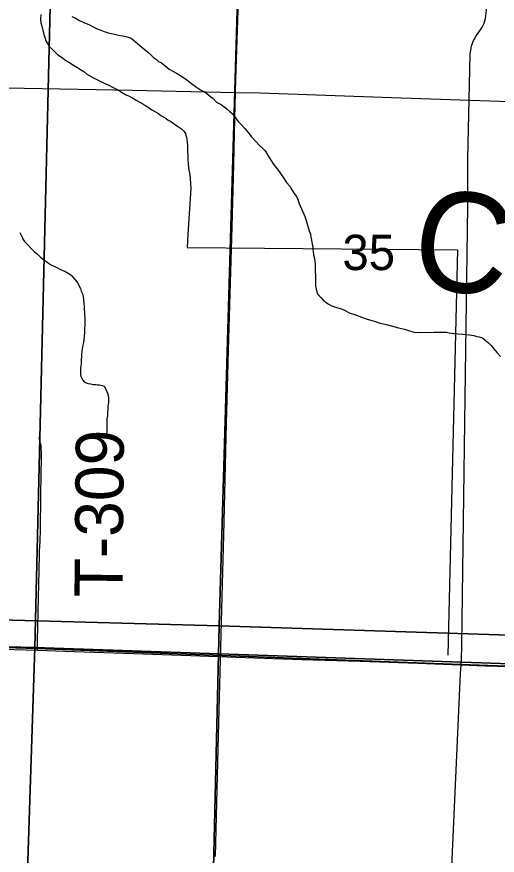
# Model space of a CAD drawing. Extents: x 0 to 68, y 0 to 52.9.
# Drawn here: x 48.093 to 48.693, y 34.94 to 35.989 of the extents above; entities that cross this region are included whole.
import ezdxf

# ---------------------------------------------------------------- set-up
doc = ezdxf.new("R2010")
doc.units = 0
for name, color, linetype in [('Default', 7, 'Continuous'), ('GM_X_Minor_River', 7, 'Continuous'), ('GM_X_Minor_River_Text', 7, 'Continuous'), ('GM_X_State_Route', 7, 'Continuous'), ('GM_X_Township', 7, 'Continuous'), ('GM_X_Township_Road', 7, 'Continuous'), ('GM_X_Township_Road_Text', 7, 'Continuous')]:
    doc.layers.add(name, color=color, linetype=linetype)

msp = doc.modelspace()

# ---------------------------------------------------------------- linework, layer by layer
at = {"layer": 'Default'}
for points in [[(47.0429, 36.5865), (48.3843, 36.5523), (48.3458, 35.227), (47.008, 35.2636)], [(48.3843, 36.5523), (49.6996, 36.5084), (49.6691, 35.1845), (48.3458, 35.227)], [(48.1401, 36.2463), (48.1151, 35.1997), (47.0588, 35.2253), (47.0762, 36.2748)], [(49.1852, 36.2124), (49.1705, 35.1638), (48.1151, 35.1997), (48.1401, 36.2463)], [(47.008, 35.2636), (48.3458, 35.227), (48.3149, 33.9086), (46.979, 33.9387)], [(47.0392, 35.2259), (47.0588, 35.2253), (48.1151, 35.1997), (48.0815, 34.1703), (47.0084, 34.1977)], [(48.3458, 35.227), (49.6691, 35.1845), (49.6321, 33.8651), (48.3149, 33.9086)], [(48.1151, 35.1997), (49.1705, 35.1638), (49.1337, 34.1352), (48.0815, 34.1703)]]:
    msp.add_lwpolyline(points, close=True, dxfattribs=at)
at = {"layer": 'GM_X_Minor_River'}
for points in [[(48.1225, 35.9917), (48.1224, 35.9857), (48.1228, 35.9813), (48.1239, 35.9768), (48.1251, 35.972), (48.1262, 35.968), (48.127, 35.9652), (48.1278, 35.9627), (48.1286, 35.9603), (48.1293, 35.9579), (48.1309, 35.9551), (48.1333, 35.9514), (48.1369, 35.9481), (48.144, 35.9412), (48.148, 35.9384), (48.1524, 35.9351), (48.1576, 35.9318), (48.1636, 35.9281), (48.1684, 35.9252), (48.1724, 35.9228), (48.1764, 35.9203), (48.1804, 35.917), (48.1876, 35.9129), (48.1952, 35.9088), (48.202, 35.9055), (48.2076, 35.903), (48.2124, 35.9005), (48.2164, 35.8985), (48.2196, 35.8968), (48.2236, 35.8944), (48.2284, 35.8915), (48.2332, 35.8894), (48.2372, 35.8874), (48.242, 35.8845), (48.2464, 35.882), (48.2504, 35.8796), (48.254, 35.8775), (48.258, 35.875), (48.2616, 35.8722), (48.266, 35.8697), (48.2696, 35.8676), (48.2728, 35.8652), (48.2764, 35.8631), (48.2796, 35.8615), (48.282, 35.8594), (48.2848, 35.8582), (48.2876, 35.8562), (48.2896, 35.8549), (48.2916, 35.8533), (48.2936, 35.8517), (48.296, 35.85), (48.2984, 35.8484), (48.3016, 35.8455), (48.3035, 35.8427), (48.3039, 35.8407), (48.3047, 35.8383), (48.3051, 35.8354), (48.3058, 35.8318), (48.3062, 35.8282), (48.3061, 35.8242), (48.3064, 35.8101), (48.3071, 35.8045), (48.3078, 35.7968), (48.3089, 35.7916), (48.3093, 35.786), (48.31, 35.7803), (48.3103, 35.7743), (48.3064, 35.7165)], [(48.1614, 35.9889), (48.1659, 35.9869), (48.1709, 35.9839), (48.1764, 35.9814), (48.1835, 35.9788), (48.188, 35.9763), (48.193, 35.9738), (48.1975, 35.9718), (48.202, 35.9702), (48.207, 35.9687), (48.213, 35.9672), (48.2196, 35.9657), (48.2251, 35.9647), (48.2306, 35.9636), (48.2356, 35.9621), (48.2386, 35.9596), (48.2516, 35.9485), (48.2561, 35.945), (48.2601, 35.941), (48.2636, 35.9379), (48.2672, 35.9354), (48.2697, 35.9329), (48.2737, 35.9309), (48.2777, 35.9279), (48.2832, 35.9233), (48.2922, 35.9183), (48.2987, 35.9143), (48.3052, 35.9097), (48.3112, 35.9052), (48.3172, 35.9006), (48.3223, 35.8971), (48.3273, 35.8946), (48.3303, 35.8926), (48.3328, 35.8906), (48.3353, 35.8885), (48.3383, 35.8865), (48.3423, 35.882), (48.3483, 35.879), (48.3518, 35.876), (48.3553, 35.8734), (48.3588, 35.8704), (48.3623, 35.8674), (48.3653, 35.8634), (48.3693, 35.8578), (48.3738, 35.8533), (48.3778, 35.8488), (48.3818, 35.8438), (48.3863, 35.8387), (48.3918, 35.8322), (48.3963, 35.8277), (48.4004, 35.8241), (48.4029, 35.8216), (48.4049, 35.8186), (48.4069, 35.8146), (48.4104, 35.8095), (48.4139, 35.8035), (48.4184, 35.798), (48.4224, 35.7925), (48.4259, 35.7874), (48.4299, 35.7814), (48.4339, 35.7769), (48.4364, 35.7723), (48.4394, 35.7678), (48.4424, 35.7638), (48.4439, 35.7603), (48.4459, 35.7553), (48.4528, 35.7387), (48.4543, 35.7337), (48.4563, 35.7281), (48.4583, 35.7211), (48.4598, 35.7166), (48.4603, 35.7131), (48.4613, 35.7091), (48.4618, 35.7045)], [(48.0963, 35.7189), (48.0996, 35.7123), (48.1004, 35.7103), (48.1024, 35.7075), (48.1064, 35.7035), (48.11, 35.6994), (48.1144, 35.695), (48.1188, 35.6914), (48.1224, 35.6882), (48.1252, 35.6858), (48.1276, 35.6837), (48.13, 35.6821), (48.1324, 35.6805), (48.1348, 35.6789), (48.1373, 35.6777), (48.1401, 35.6765), (48.1437, 35.6749), (48.1465, 35.6732), (48.1493, 35.6716), (48.1521, 35.6704), (48.1549, 35.6692), (48.1569, 35.668), (48.1589, 35.6668), (48.1609, 35.6652), (48.1637, 35.6624), (48.1653, 35.6603), (48.1677, 35.6571), (48.1693, 35.6547), (48.1705, 35.6519), (48.1721, 35.6487), (48.1733, 35.6455), (48.1749, 35.6422), (48.1757, 35.639), (48.1765, 35.6298), (48.1769, 35.6262), (48.1769, 35.6222), (48.1773, 35.6194), (48.1772, 35.6158), (48.1776, 35.6121), (48.1776, 35.6081), (48.1776, 35.6033), (48.1772, 35.5985), (48.1772, 35.5933), (48.1768, 35.5889), (48.1764, 35.5849), (48.176, 35.5812), (48.1752, 35.578), (48.1743, 35.5732), (48.1739, 35.5696), (48.1735, 35.5664), (48.1735, 35.5632), (48.1731, 35.56), (48.1731, 35.5572), (48.1731, 35.5548), (48.1727, 35.552), (48.1723, 35.5491), (48.1723, 35.5463), (48.1723, 35.5443), (48.1723, 35.5411), (48.1727, 35.5391), (48.1735, 35.5371), (48.1751, 35.5343), (48.1767, 35.5323), (48.1795, 35.5307), (48.1819, 35.5299), (48.1847, 35.5298), (48.1879, 35.529), (48.1915, 35.5286), (48.1935, 35.5282), (48.1955, 35.5282), (48.1975, 35.5278), (48.1995, 35.5274), (48.2019, 35.5266), (48.2043, 35.5222), (48.2051, 35.5201), (48.2059, 35.5181), (48.2067, 35.5149), (48.2071, 35.5121), (48.2071, 35.5093), (48.2071, 35.5061), (48.2063, 35.5013), (48.2063, 35.4973), (48.2059, 35.4937), (48.2059, 35.4896), (48.2054, 35.486), (48.2054, 35.482), (48.2054, 35.4784), (48.205, 35.4752), (48.205, 35.4724), (48.205, 35.4696), (48.2046, 35.4676), (48.2046, 35.4652), (48.2042, 35.4644)], [(48.3064, 35.7165), (48.3058, 35.7002), (48.6438, 35.6974), (48.6315, 35.1905)], [(48.4618, 35.7045), (48.4628, 35.7015), (48.4628, 35.6985), (48.4633, 35.695), (48.4638, 35.691), (48.4648, 35.6865), (48.4653, 35.6825), (48.4657, 35.6789), (48.4657, 35.6739), (48.4657, 35.6699), (48.4662, 35.6659), (48.4662, 35.6604), (48.4662, 35.6559), (48.4662, 35.6529), (48.4667, 35.6498), (48.4677, 35.6453), (48.4682, 35.6428), (48.4702, 35.6403), (48.4727, 35.6378), (48.4757, 35.6343), (48.4812, 35.6302), (48.4867, 35.6272), (48.4922, 35.6252), (48.4972, 35.6237), (48.5022, 35.6216), (48.5083, 35.6186), (48.5163, 35.6161), (48.5238, 35.613), (48.5308, 35.6105), (48.5383, 35.6085), (48.5459, 35.6059), (48.5544, 35.6039), (48.5624, 35.6019), (48.5699, 35.5998), (48.5774, 35.5978), (48.5835, 35.5958), (48.5895, 35.5943), (48.597, 35.5937), (48.6141, 35.5942), (48.6196, 35.5942), (48.6241, 35.5941), (48.6271, 35.5941), (48.6301, 35.5941), (48.6331, 35.5936), (48.6361, 35.5931), (48.6401, 35.5926), (48.6442, 35.5921), (48.6502, 35.5916), (48.6542, 35.5915), (48.6587, 35.591), (48.6612, 35.5905), (48.6642, 35.59), (48.6677, 35.589), (48.6707, 35.5885), (48.6748, 35.587), (48.6783, 35.5844), (48.6823, 35.5809), (48.6858, 35.5774), (48.6893, 35.5734), (48.6928, 35.5688), (48.6973, 35.5638)]]:
    msp.add_lwpolyline(points, dxfattribs=at)
at = {"layer": 'GM_X_State_Route'}
msp.add_lwpolyline([(48.3726, 36.1116), (48.3687, 35.9844), (48.3661, 35.9106), (48.3657, 35.894), (48.3649, 35.8613), (48.3635, 35.8039), (48.3615, 35.726), (48.3575, 35.5865), (48.3545, 35.4799), (48.3509, 35.3404), (48.3495, 35.2789), (48.3449, 35.1066), (48.3405, 34.9384)], dxfattribs=at)
at = {"layer": 'GM_X_Township'}
for points in [[(49.6501, 35.1479), (49.27, 35.1583), (49.1679, 35.1597), (48.6476, 35.1787), (48.1174, 35.1987), (47.7547, 35.2101), (47.0487, 35.2284), (46.5224, 35.238), (45.9992, 35.2545), (45.9849, 35.2547), (45.1961, 35.2737)], [(45.1961, 35.2737), (45.9849, 35.2547), (45.9992, 35.2545), (46.5224, 35.238), (47.0487, 35.2284), (47.7547, 35.2101), (48.1174, 35.1987), (48.6476, 35.1787), (49.1679, 35.1597), (49.1465, 34.5262), (49.1402, 34.3268), (49.1301, 33.8729), (49.1238, 33.6102), (49.0976, 32.5488), (49.0801, 32.0211), (49.0691, 31.4938), (49.0618, 31.1431)]]:
    msp.add_lwpolyline(points, dxfattribs=at)
at = {"layer": 'GM_X_Township_Road'}
for points in [[(48.6483, 35.178), (48.6488, 35.1838), (48.6492, 35.2035), (48.6534, 35.5122), (48.6565, 35.7519), (48.6566, 35.811), (48.6589, 35.9226), (48.6594, 35.9424), (48.661, 35.952), (48.6632, 35.9582), (48.6664, 35.9639), (48.6739, 35.9747), (48.6769, 35.9805), (48.6788, 35.9867), (48.68, 35.9965), (48.6813, 36.2264), (48.6814, 36.2316)], [(47.026, 35.9278), (47.2073, 35.9225), (47.3836, 35.9167), (47.6954, 35.9074), (47.7815, 35.9055), (47.8348, 35.9042), (47.921, 35.9029), (48.2369, 35.8967), (48.3657, 35.894)], [(48.3657, 35.894), (48.3969, 35.8934), (48.561, 35.8876), (48.7209, 35.8821), (48.8726, 35.8767), (49.0202, 35.8719), (49.217, 35.8654), (49.5738, 35.8534), (49.6681, 35.8501), (49.6804, 35.8495), (49.688, 35.8492)], [(48.1183, 35.1966), (48.1184, 35.202), (48.1185, 35.2081), (48.1197, 35.2624), (48.1204, 35.2966), (48.1206, 35.3012), (48.1209, 35.3123), (48.1212, 35.3202), (48.1217, 35.3327), (48.1221, 35.3471), (48.1227, 35.3898), (48.1231, 35.4167), (48.1235, 35.4377), (48.1236, 35.4428), (48.1232, 35.4494), (48.1229, 35.4524), (48.1224, 35.4552), (48.1215, 35.4586), (48.1204, 35.4625)], [(47.7558, 35.2082), (47.7831, 35.2077), (47.8768, 35.205), (47.9507, 35.202), (48.0242, 35.1997), (48.0889, 35.1974), (48.1183, 35.1966)], [(48.1183, 35.1966), (48.1643, 35.1949), (48.239, 35.1924), (48.3103, 35.1898), (48.3782, 35.1873), (48.4489, 35.185), (48.5219, 35.1826), (48.5942, 35.1802), (48.6366, 35.1787), (48.6483, 35.178)], [(48.6257, 34.7056), (48.6371, 34.9346), (48.6474, 35.1675), (48.6483, 35.178)], [(48.6483, 35.178), (48.6779, 35.177), (48.7544, 35.1748), (48.8229, 35.1727), (48.9162, 35.1696), (48.9611, 35.1683), (49.0252, 35.1656), (49.1738, 35.1603)]]:
    msp.add_lwpolyline(points, dxfattribs=at)

# ---------------------------------------------------------------- texts
at = {"layer": 'Default'}
msp.add_text('35', height=0.0442, rotation=0, dxfattribs=at).set_placement((48.4998, 35.6719))
at = {"layer": 'GM_X_Minor_River_Text'}
msp.add_text('Creek', height=0.12505, rotation=351.3025, dxfattribs=at).set_placement((48.5817, 35.6541))
at = {"layer": 'GM_X_Township_Road_Text'}
msp.add_text('T-309', height=0.06, rotation=89.4372, dxfattribs=at).set_placement((48.2246, 35.2623))

doc.saveas('drawing.dxf')
